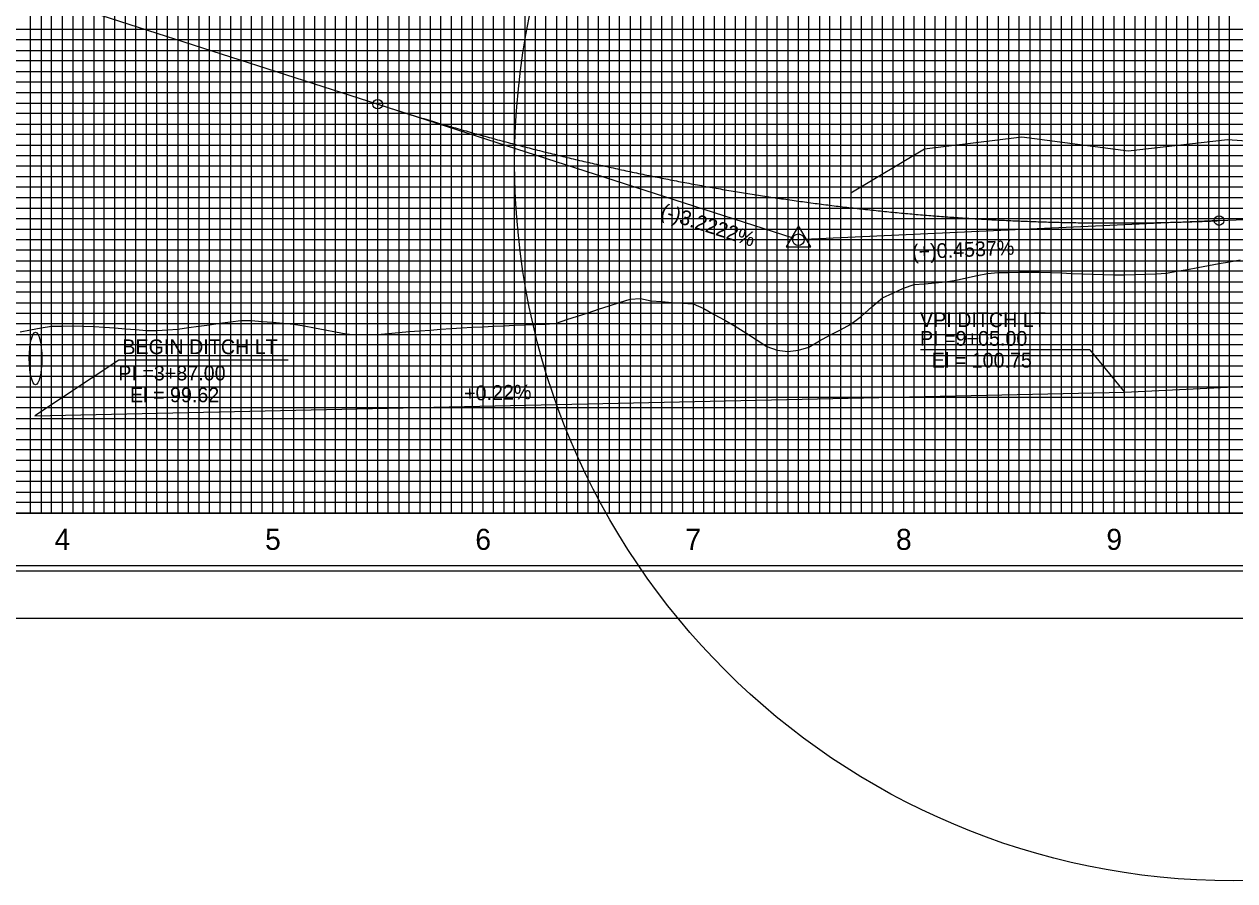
# Model space of a CAD drawing. Extents: x 2345490 to 2436403, y 465165 to 573888.
# Drawn here: x 2411277 to 2411853, y 523031 to 523438 of the extents above; entities that cross this region are included whole.
import ezdxf

# ---------------------------------------------------------------- set-up
doc = ezdxf.new("R2010")
doc.units = 0
for name, color, linetype in [('Old_Level_1', 7, 'Continuous'), ('Old_Level_18', 7, 'Continuous'), ('Old_Level_2', 7, 'Continuous'), ('Old_Level_3', 7, 'Continuous'), ('Old_Level_4', 7, 'Continuous'), ('Old_Level_41', 7, 'Continuous'), ('Old_Level_42', 7, 'Continuous'), ('Old_Level_43', 7, 'Continuous'), ('Old_Level_50', 7, 'Continuous'), ('Old_Level_51', 7, 'Continuous'), ('Old_Level_62', 7, 'Continuous'), ('Old_Level_63', 7, 'Continuous')]:
    doc.layers.add(name, color=color, linetype=linetype)

msp = doc.modelspace()

# ---------------------------------------------------------------- linework, layer by layer
at = {"layer": 'Old_Level_1'}
for points in [[(2411395.325, 523296.698), (2411400.325, 523296.28025), (2411405.325, 523295.859), (2411410.325, 523295.0405), (2411415.325, 523294.08975), (2411420.325, 523293.13575), (2411425.325, 523292.17875), (2411430.325, 523291.21925), (2411435.325, 523290.67475), (2411440.325, 523290.81275), (2411445.325, 523290.93675), (2411450.325, 523291.38475), (2411455.325, 523291.82125), (2411460.325, 523292.23725), (2411465.325, 523292.6325), (2411470.325, 523293.007), (2411475.325, 523293.36075), (2411480.325, 523293.69325), (2411485.325, 523294.00475), (2411490.325, 523294.295), (2411495.325, 523294.564), (2411500.325, 523294.8115), (2411505.325, 523295.03775), (2411510.325, 523295.24225), (2411515.325, 523295.42525), (2411520.325, 523295.5865), (2411525.325, 523295.72625), (2411530.325, 523296.289), (2411535.325, 523297.9575), (2411540.325, 523299.60925), (2411545.325, 523301.24425), (2411550.325, 523302.8615), (2411555.325, 523304.461), (2411560.325, 523306.042), (2411565.325, 523307.60375), (2411570.325, 523307.92125), (2411575.325, 523306.8445), (2411580.325, 523306.505), (2411585.325, 523306.1665), (2411590.325, 523305.82925), (2411595.325, 523305.4935), (2411600.325, 523303.2005), (2411605.325, 523300.4455), (2411610.325, 523297.6745), (2411615.325, 523294.767), (2411620.325, 523291.72375), (2411625.325, 523288.54575), (2411630.325, 523285.234), (2411635.325, 523283.4275), (2411640.325, 523282.79225), (2411645.325, 523283.4595), (2411650.325, 523284.84375), (2411655.325, 523287.915), (2411660.325, 523290.4775), (2411665.325, 523293.10725), (2411670.325, 523295.82275), (2411675.325, 523299.64975), (2411680.325, 523304.1105), (2411685.325, 523308.25925), (2411690.325, 523310.56625), (2411695.325, 523312.88325), (2411700.325, 523314.607), (2411705.325, 523315.03575), (2411710.325, 523315.472), (2411715.325, 523315.91525), (2411720.325, 523316.717), (2411725.325, 523317.80275), (2411730.325, 523318.879), (2411735.325, 523319.9455), (2411740.325, 523320.291), (2411745.325, 523320.3805), (2411750.325, 523320.46725), (2411755.325, 523320.55125), (2411760.325, 523320.4435), (2411765.325, 523320.2865), (2411770.325, 523320.12425), (2411775.325, 523319.95675), (2411780.325, 523319.78425), (2411785.325, 523319.6065), (2411790.325, 523319.42375), (2411795.325, 523319.236), (2411800.325, 523319.2305), (2411805.325, 523319.39675), (2411810.325, 523319.55775), (2411815.325, 523319.71325), (2411820.325, 523320.00625), (2411825.325, 523320.92275), (2411830.325, 523321.841), (2411835.325, 523322.7605), (2411840.325, 523323.68125), (2411845.325, 523324.603), (2411850.325, 523325.50025), (2411855.325, 523326.38825)], [(2411275.325, 523292.202), (2411280.325, 523293.123), (2411285.325, 523294.059), (2411290.325, 523294.87225), (2411295.325, 523294.89825), (2411300.325, 523294.92275), (2411305.325, 523294.8635), (2411310.325, 523294.60675), (2411315.325, 523294.318), (2411320.325, 523293.9975), (2411325.325, 523293.64525), (2411330.325, 523293.26125), (2411335.325, 523292.84575), (2411340.325, 523292.77925), (2411345.325, 523293.12), (2411350.325, 523293.44), (2411355.325, 523294.1505), (2411360.325, 523294.84575), (2411365.325, 523295.52575), (2411370.325, 523296.19025), (2411375.325, 523296.839), (2411380.325, 523297.47175), (2411385.325, 523297.523), (2411390.325, 523297.11225), (2411395.325, 523296.698)]]:
    msp.add_lwpolyline(points, dxfattribs=at)
at = {"layer": 'Old_Level_18'}
msp.add_lwpolyline([(2412345.325, 524230.9495), (2410845.325, 524230.9495), (2410845.325, 523180.9495), (2412345.325, 523180.9495)], close=True, dxfattribs=at)
at = {"layer": 'Old_Level_2'}
for p, q in [((2411087.325, 523515.7495), (2411445.325, 523400.394)), ((2411445.325, 523400.394), (2411642.70775, 523336.793)), ((2411845.325, 523345.0245), (2412099.325, 523356.5495)), ((2411845.325, 523345.0245), (2411648.07225, 523336.07425))]:
    msp.add_line(p, q, dxfattribs=at)
msp.add_lwpolyline([(2411639.51925, 523332.4985), (2411651.26175, 523332.4985), (2411645.39075, 523342.62425)], close=True, dxfattribs=at)
for centre, radius in [((2411445.325, 523400.394), 2.25), ((2411845.325, 523345.0245), 2.25), ((2411645.325, 523335.9495), 2.75)]:
    msp.add_circle(centre, radius, dxfattribs=at)
msp.add_spline([(2411445.325, 523400.394), (2411453.325, 523397.84575), (2411461.325, 523395.35625), (2411469.325, 523392.9255), (2411477.325, 523390.5535), (2411485.325, 523388.24025), (2411493.325, 523385.986), (2411501.325, 523383.7905), (2411509.325, 523381.654), (2411517.325, 523379.576), (2411525.325, 523377.557), (2411533.325, 523375.59675), (2411541.325, 523373.6955), (2411549.325, 523371.85275), (2411557.325, 523370.069), (2411565.325, 523368.34425), (2411573.325, 523366.678), (2411581.325, 523365.07075), (2411589.325, 523363.52225), (2411597.325, 523362.0325), (2411605.325, 523360.6015), (2411613.325, 523359.2295), (2411621.325, 523357.91625), (2411629.325, 523356.66175), (2411637.325, 523355.46625), (2411645.325, 523354.3295), (2411653.325, 523353.2515), (2411661.325, 523352.23225), (2411669.325, 523351.272), (2411677.325, 523350.3705), (2411685.325, 523349.52775), (2411693.325, 523348.74375), (2411701.325, 523348.01875), (2411709.325, 523347.3525), (2411717.325, 523346.745), (2411725.325, 523346.19625), (2411733.325, 523345.7065), (2411741.325, 523345.2755), (2411749.325, 523344.90325), (2411757.325, 523344.59), (2411765.325, 523344.33525), (2411773.325, 523344.1395), (2411781.325, 523344.00275), (2411789.325, 523343.9245), (2411797.325, 523343.90525), (2411805.325, 523343.94475), (2411813.325, 523344.043), (2411821.325, 523344.20025), (2411829.325, 523344.41625), (2411837.325, 523344.691), (2411845.325, 523345.0245)], degree=3, dxfattribs=at)
at = {"layer": 'Old_Level_3'}
for p, q in [((2411783.95612, 523283.50271), (2411703.40887, 523283.50271)), ((2411783.95612, 523283.50271), (2411800.325, 523263.4495)), ((2411322.24661, 523278.74272), (2411282.325, 523252.1495)), ((2411402.79386, 523278.74272), (2411322.24661, 523278.74272)), ((2411800.325, 523263.4495), (2412070.325, 523276.8495)), ((2411282.325, 523252.1495), (2411800.325, 523263.4495))]:
    msp.add_line(p, q, dxfattribs=at)
at = {"layer": 'Old_Level_4'}
msp.add_ellipse((2411282.66201, 523279.45878), major_axis=(0, 12.5), ratio=0.238746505, dxfattribs=at)
at = {"layer": 'Old_Level_41'}
msp.add_line((2412345.325, 523205.9495), (2410845.325, 523205.9495), dxfattribs=at)
for points in [[(2411270.325, 523205.9495), (2411320.325, 523205.9495), (2411320.325, 524230.9495)], [(2411295.325, 524230.9495), (2411295.325, 523205.9495), (2411345.325, 523205.9495), (2411345.325, 524230.9495)], [(2411370.325, 524230.9495), (2411370.325, 523205.9495), (2411420.325, 523205.9495), (2411420.325, 524230.9495)], [(2411395.325, 524230.9495), (2411395.325, 523205.9495), (2411445.325, 523205.9495), (2411445.325, 524230.9495)], [(2411470.325, 524230.9495), (2411470.325, 523205.9495), (2411520.325, 523205.9495), (2411520.325, 524230.9495)], [(2411495.325, 524230.9495), (2411495.325, 523205.9495), (2411545.325, 523205.9495), (2411545.325, 524230.9495)], [(2411570.325, 524230.9495), (2411570.325, 523205.9495), (2411620.325, 523205.9495), (2411620.325, 524230.9495)], [(2411595.325, 524230.9495), (2411595.325, 523205.9495), (2411645.325, 523205.9495), (2411645.325, 524230.9495)], [(2411670.325, 524230.9495), (2411670.325, 523205.9495), (2411720.325, 523205.9495), (2411720.325, 524230.9495)], [(2411695.325, 524230.9495), (2411695.325, 523205.9495), (2411745.325, 523205.9495), (2411745.325, 524230.9495)], [(2411770.325, 524230.9495), (2411770.325, 523205.9495), (2411820.325, 523205.9495), (2411820.325, 524230.9495)], [(2411795.325, 524230.9495), (2411795.325, 523205.9495), (2411845.325, 523205.9495), (2411845.325, 524230.9495)], [(2412345.325, 523430.9495), (2410845.325, 523430.9495), (2410845.325, 523380.9495), (2412345.325, 523380.9495)], [(2412345.325, 523330.9495), (2410845.325, 523330.9495), (2410845.325, 523280.9495), (2412345.325, 523280.9495)], [(2412345.325, 523255.9495), (2410845.325, 523255.9495), (2410845.325, 523305.9495), (2412345.325, 523305.9495)], [(2412345.325, 523230.9495), (2410845.325, 523230.9495)]]:
    msp.add_lwpolyline(points, dxfattribs=at)
at = {"layer": 'Old_Level_42'}
msp.add_lwpolyline([(2412345.325, 523355.9495), (2410845.325, 523355.9495), (2410845.325, 523405.9495), (2412345.325, 523405.9495)], dxfattribs=at)
at = {"layer": 'Old_Level_43'}
for points in [[(2411275.325, 523205.9495), (2411280.325, 523205.9495), (2411280.325, 524230.9495)], [(2411285.325, 524230.9495), (2411285.325, 523205.9495), (2411290.325, 523205.9495), (2411290.325, 524230.9495)], [(2411300.325, 524230.9495), (2411300.325, 523205.9495), (2411305.325, 523205.9495), (2411305.325, 524230.9495)], [(2411310.325, 524230.9495), (2411310.325, 523205.9495), (2411315.325, 523205.9495), (2411315.325, 524230.9495)], [(2411325.325, 524230.9495), (2411325.325, 523205.9495), (2411330.325, 523205.9495), (2411330.325, 524230.9495)], [(2411335.325, 524230.9495), (2411335.325, 523205.9495), (2411340.325, 523205.9495), (2411340.325, 524230.9495)], [(2411350.325, 524230.9495), (2411350.325, 523205.9495), (2411355.325, 523205.9495), (2411355.325, 524230.9495)], [(2411360.325, 524230.9495), (2411360.325, 523205.9495), (2411365.325, 523205.9495), (2411365.325, 524230.9495)], [(2411375.325, 524230.9495), (2411375.325, 523205.9495)], [(2411380.325, 524230.9495), (2411380.325, 523205.9495), (2411385.325, 523205.9495), (2411385.325, 524230.9495), (2411390.325, 524230.9495), (2411390.325, 523205.9495), (2411400.325, 523205.9495), (2411400.325, 524230.9495), (2411405.325, 524230.9495), (2411405.325, 523205.9495), (2411410.325, 523205.9495), (2411410.325, 524230.9495), (2411415.325, 524230.9495), (2411415.325, 523205.9495)], [(2411425.325, 523205.9495), (2411425.325, 524230.9495)], [(2411430.325, 524230.9495), (2411430.325, 523205.9495), (2411435.325, 523205.9495), (2411435.325, 524230.9495)], [(2411440.325, 524230.9495), (2411440.325, 523205.9495), (2411450.325, 523205.9495), (2411450.325, 524230.9495)], [(2411455.325, 524230.9495), (2411455.325, 523205.9495), (2411455.325, 523205.9495), (2411460.325, 523205.9495), (2411460.325, 524230.9495)], [(2411465.325, 524230.9495), (2411465.325, 523205.9495), (2411475.325, 523205.9495), (2411475.325, 524230.9495)], [(2411480.325, 524230.9495), (2411480.325, 523205.9495), (2411485.325, 523205.9495), (2411485.325, 524230.9495)], [(2411490.325, 524230.9495), (2411490.325, 523205.9495), (2411500.325, 523205.9495), (2411500.325, 524230.9495)], [(2411505.325, 524230.9495), (2411505.325, 523205.9495), (2411510.325, 523205.9495), (2411510.325, 524230.9495)], [(2411515.325, 524230.9495), (2411515.325, 523205.9495), (2411525.325, 523205.9495), (2411525.325, 524230.9495)], [(2411530.325, 524230.9495), (2411530.325, 523205.9495), (2411535.325, 523205.9495), (2411535.325, 524230.9495)], [(2411540.325, 524230.9495), (2411540.325, 523205.9495), (2411550.325, 523205.9495), (2411550.325, 524230.9495)], [(2411555.325, 524230.9495), (2411555.325, 523205.9495), (2411560.325, 523205.9495), (2411560.325, 524230.9495)], [(2411565.325, 524230.9495), (2411565.325, 523205.9495), (2411575.325, 523205.9495), (2411575.325, 524230.9495)], [(2411580.325, 524230.9495), (2411580.325, 523205.9495), (2411585.325, 523205.9495), (2411585.325, 524230.9495)], [(2411590.325, 524230.9495), (2411590.325, 523205.9495), (2411600.325, 523205.9495), (2411600.325, 524230.9495)], [(2411605.325, 524230.9495), (2411605.325, 523205.9495)], [(2411605.325, 523205.9495), (2411610.325, 523205.9495), (2411610.325, 524230.3495)], [(2411615.325, 524230.3495), (2411615.325, 523205.9495), (2411625.325, 523205.9495), (2411625.325, 524230.9495)], [(2411630.325, 524230.9495), (2411630.325, 523205.9495), (2411635.325, 523205.9495), (2411635.325, 524230.9495)], [(2411640.325, 524230.9495), (2411640.325, 523205.9495), (2411650.325, 523205.9495), (2411650.325, 524230.9495)], [(2411655.325, 524230.9495), (2411655.325, 523205.9495), (2411660.325, 523205.9495), (2411660.325, 524230.9495)], [(2411665.325, 524230.9495), (2411665.325, 523205.9495), (2411675.325, 523205.9495), (2411675.325, 524230.9495)], [(2411680.325, 524230.9495), (2411680.325, 523205.9495), (2411685.325, 523205.9495), (2411685.325, 524230.9495)], [(2411690.325, 524230.9495), (2411690.325, 523205.9495), (2411700.325, 523205.9495), (2411700.325, 524230.9495)], [(2411705.325, 524230.9495), (2411705.325, 523205.9495), (2411710.325, 523205.9495), (2411710.325, 524230.9495)], [(2411715.325, 524230.9495), (2411715.325, 523205.9495), (2411725.325, 523205.9495), (2411725.325, 524230.9495)], [(2411730.325, 524230.9495), (2411730.325, 523205.9495), (2411735.325, 523205.9495), (2411735.325, 524230.9495)], [(2411740.325, 524230.9495), (2411740.325, 523205.9495), (2411750.325, 523205.9495), (2411750.325, 524230.9495)], [(2411755.325, 524230.9495), (2411755.325, 523205.9495), (2411760.325, 523205.9495), (2411760.325, 524230.9495)], [(2411765.325, 524230.9495), (2411765.325, 523205.9495), (2411775.325, 523205.9495), (2411775.325, 524230.9495)], [(2411780.325, 524230.9495), (2411780.325, 523205.9495), (2411785.325, 523205.9495), (2411785.325, 524230.9495)], [(2411790.325, 524230.9495), (2411790.325, 523205.9495), (2411800.325, 523205.9495), (2411800.325, 524230.9495)], [(2411805.325, 524230.9495), (2411805.325, 523205.9495), (2411810.325, 523205.9495), (2411810.325, 524230.9495)], [(2411815.325, 524230.9495), (2411815.325, 523205.9495), (2411825.325, 523205.9495), (2411825.325, 524230.9495)], [(2411830.325, 524230.9495), (2411830.325, 523205.9495), (2411835.325, 523205.9495), (2411835.325, 524230.9495)], [(2411840.325, 524230.9495), (2411840.325, 523205.9495), (2411850.325, 523205.9495), (2411850.325, 524230.9495)], [(2412295.325, 523435.9495), (2410895.325, 523435.9495), (2410895.325, 523425.9495), (2412295.325, 523425.9495)], [(2412295.325, 523420.9495), (2410895.325, 523420.9495), (2410895.325, 523415.9495), (2412295.325, 523415.9495)], [(2412295.325, 523410.9495), (2410895.325, 523410.9495)], [(2410895.325, 523400.9495), (2412295.325, 523400.9495)], [(2412295.325, 523395.9495), (2410895.325, 523395.9495), (2410895.325, 523390.9495), (2412295.325, 523390.9495)], [(2412295.325, 523385.9495), (2410895.325, 523385.9495)], [(2410895.325, 523375.9495), (2412295.325, 523375.9495)], [(2412295.325, 523370.9495), (2410895.325, 523370.9495), (2410895.325, 523365.9495), (2412295.325, 523365.9495)], [(2412295.325, 523360.9495), (2410895.325, 523360.9495), (2410895.325, 523350.9495), (2412295.325, 523350.9495)], [(2412295.325, 523345.9495), (2410895.325, 523345.9495), (2410895.325, 523340.9495), (2412295.325, 523340.9495)], [(2412295.325, 523335.9495), (2410895.325, 523335.9495), (2410895.325, 523325.9495), (2412295.325, 523325.9495)], [(2412295.325, 523320.9495), (2410895.325, 523320.9495), (2410895.325, 523315.9495), (2412295.325, 523315.9495)], [(2412295.325, 523310.9495), (2410895.325, 523310.9495), (2410895.325, 523300.9495), (2412295.325, 523300.9495)], [(2412295.325, 523295.9495), (2410895.325, 523295.9495), (2410895.325, 523290.9495), (2412295.325, 523290.9495)], [(2412295.325, 523285.9495), (2410895.325, 523285.9495), (2410895.325, 523275.9495), (2412295.325, 523275.9495)], [(2412295.325, 523270.9495), (2410895.325, 523270.9495), (2410895.325, 523265.9495), (2412295.325, 523265.9495)], [(2412295.325, 523260.9495), (2410895.325, 523260.9495), (2410895.325, 523250.9495), (2412295.325, 523250.9495)], [(2412295.325, 523245.9495), (2410895.325, 523245.9495), (2410895.325, 523240.9495), (2412295.325, 523240.9495)], [(2412295.325, 523235.9495), (2410895.325, 523235.9495), (2410895.325, 523225.9495), (2412295.325, 523225.9495)], [(2412295.325, 523220.9495), (2410895.325, 523220.9495), (2410895.325, 523215.9495), (2412295.325, 523215.9495)], [(2412295.325, 523210.9495), (2410895.325, 523210.9495)]]:
    msp.add_lwpolyline(points, dxfattribs=at)
at = {"layer": 'Old_Level_50'}
msp.add_lwpolyline([(2412357.825, 524233.4995), (2410691.325, 524233.4995), (2410691.325, 523178.3995), (2412357.825, 523178.3995)], close=True, dxfattribs=at)
at = {"layer": 'Old_Level_51'}
msp.add_lwpolyline([(2412362.325, 524255.9495), (2410678.325, 524255.9495), (2410678.325, 523155.9495), (2412362.325, 523155.9495)], close=True, dxfattribs=at)
at = {"layer": 'Old_Level_62'}
msp.add_lwpolyline([(2411670.325, 523358.2495), (2411705.245, 523379.1495), (2411751.605, 523384.8495), (2411802.195, 523378.2495), (2411849.335, 523383.5495), (2411897.465, 523380.3495), (2411947.495, 523385.7495), (2411997.495, 523392.4495), (2412047.495, 523402.3495)], dxfattribs=at)
msp.add_circle((2411852.2258, 523372.82877), 341.77216, dxfattribs=at)
at = {"layer": 'Old_Level_63'}
msp.add_line((2410895.325, 523205.9495), (2412133.8245, 523205.9495), dxfattribs=at)

# ---------------------------------------------------------------- texts
at = {"layer": 'Old_Level_2'}
for s, rotation, p in [('(-)3.2222%', 342.13990556, (2411579.32325, 523346.711)), ('(+)0.4537%', 2.59798333, (2411699.54153, 523326.64175))]:
    msp.add_text(s, height=7.000001, rotation=rotation, dxfattribs=at).set_placement(p)
at = {"layer": 'Old_Level_3'}
for s, height, rotation, p in [('VPI DITCH LT', 7.0000005, 360, (2411703.17342, 523294.39663)), ('PI =9+05.00', 7.0000005, 360, (2411703.17342, 523285.52273)), ('BEGIN DITCH LT', 7.0000005, 360, (2411323.95132, 523281.5404)), ('El = 100.75', 7.0000005, 360, (2411708.73553, 523275.15666)), ('PI =3+87.00', 7.0000005, 360, (2411322.01116, 523269.04337)), ('El = 99.62', 7.000001, 360, (2411327.57327, 523258.6773)), ('+0.22%', 7.000001, 1.26405276, (2411486.48512, 523259.40574))]:
    msp.add_text(s, height=height, rotation=rotation, dxfattribs=at).set_placement(p)
at = {"layer": 'Old_Level_62'}
for s, p in [('4', (2411291.731, 523188.4495)), ('5', (2411391.8235, 523188.4495)), ('6', (2411491.7645, 523188.4495)), ('7', (2411591.622, 523188.4495)), ('8', (2411691.748, 523188.4495)), ('9', (2411791.79025, 523188.4495))]:
    msp.add_text(s, height=10, dxfattribs=at).set_placement(p)

doc.saveas('drawing.dxf')
